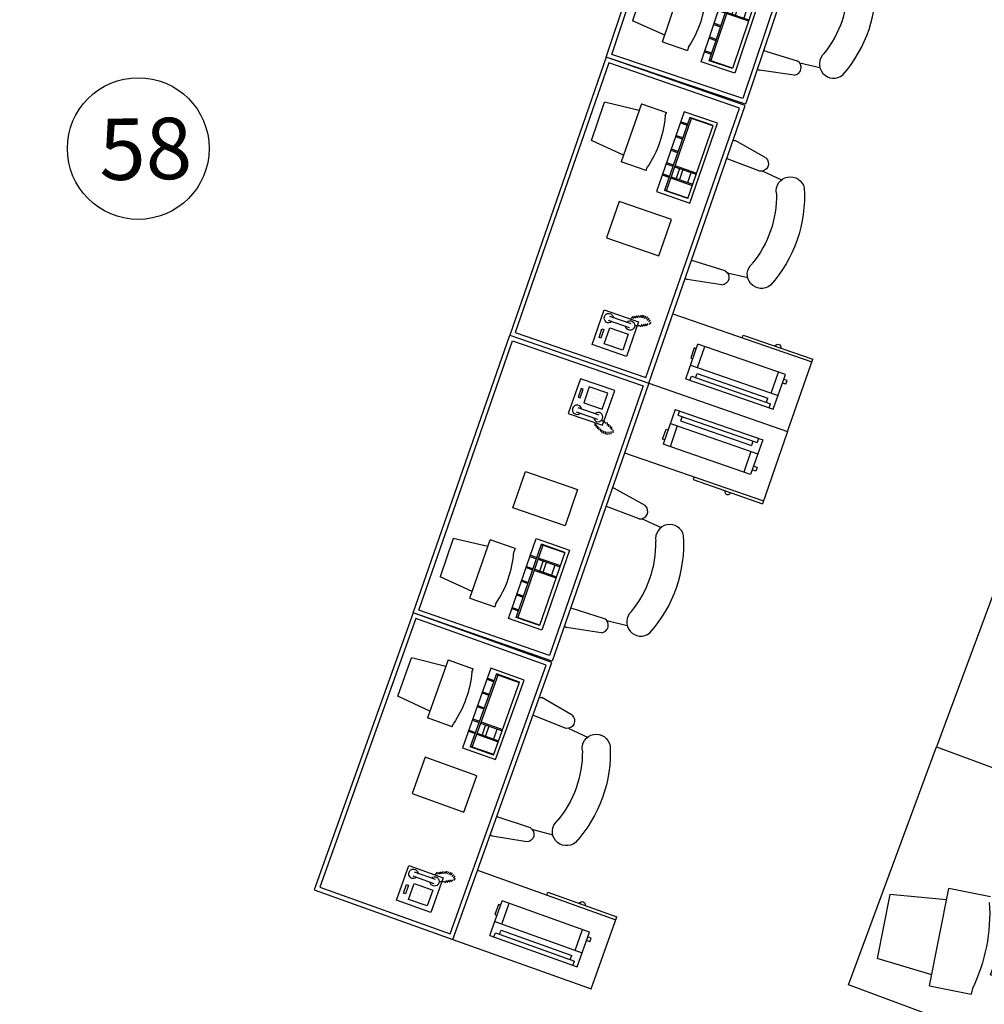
# Model space of a CAD drawing. Header units: inches. Extents: x 424 to 2043, y -237 to 445.
# Tile 415 of 656: x 861.6 to 866.85, y -101.48 to -96.12. Entities that reach past the tile are written whole.
import ezdxf

# ---------------------------------------------------------------- set-up
doc = ezdxf.new("R2010")
doc.units = ezdxf.units.IN
doc.header["$MEASUREMENT"] = 0
doc.layers.add('A-WALL', color=113, linetype='Continuous', lineweight=9)
doc.layers.add('MOBLEMAN', color=1, linetype='Continuous')
doc.styles.get("Standard").update_dxf_attribs({"font": 'arial.ttf'})

# ---------------------------------------------------------------- blocks, each defined once
blk = doc.blocks.new('RECTANG')
for p, q in [((1, 1), (0, 1)), ((0, 1), (0, 0)), ((1, 0), (1, 1)), ((0, 0), (1, 0))]:
    blk.add_line(p, q)
blk = doc.blocks.new('00012')
at = {"layer": 'MOBLEMAN'}
for p, q in [((57.8977, -8.0523), (57.8977, -6.4523)), ((57.8977, -6.4523), (58.6977, -6.4523)), ((57.9217, -8.0283), (57.9217, -6.4763)), ((57.9217, -6.4763), (58.6737, -6.4763)), ((58.6737, -6.4763), (58.6737, -8.0283)), ((58.6977, -6.4523), (58.6977, -8.0523)), ((58.6977, -6.4523), (59.4977, -6.4523)), ((59.4977, -6.4523), (59.4977, -6.8683)), ((58.8807, -6.5404), (59.3847, -6.5404)), ((58.8807, -6.5404), (58.8807, -6.7404)), ((58.9047, -6.5404), (58.9047, -6.5644)), ((58.9047, -6.5644), (59.3607, -6.5644)), ((58.9287, -6.5644), (58.9287, -6.5884)), ((58.9287, -6.5884), (59.3367, -6.5884)), ((59.3367, -6.5644), (59.3367, -6.5884)), ((59.3607, -6.5404), (59.3607, -6.5644)), ((59.3847, -6.5404), (59.3847, -6.7404)), ((58.4179, -6.5993), (58.4179, -6.5993)), ((58.4179, -6.6221), (58.4179, -6.6221)), ((58.4408, -6.5993), (58.4408, -6.5993)), ((58.4408, -6.6221), (58.4408, -6.6221)), ((58.4636, -6.5993), (58.4636, -6.5993)), ((58.4636, -6.6221), (58.4636, -6.6221)), ((58.4865, -6.5993), (58.4865, -6.5993)), ((58.4865, -6.6221), (58.4865, -6.6221)), ((58.8807, -6.6204), (59.3847, -6.6204)), ((58.9207, -6.6204), (58.9207, -6.7404)), ((59.3447, -6.6204), (59.3447, -6.7404)), ((58.4179, -6.645), (58.4179, -6.645)), ((58.4408, -6.645), (58.4408, -6.645)), ((58.4636, -6.645), (58.4636, -6.645)), ((58.4865, -6.645), (58.4865, -6.645)), ((58.8687, -6.7146), (58.8687, -6.6566)), ((58.8687, -6.6566), (58.8807, -6.6566)), ((59.4044, -6.6915), (59.3847, -6.6915)), ((59.4044, -6.6915), (59.4044, -6.7131)), ((58.3767, -6.7038), (58.4986, -6.7038)), ((58.3767, -6.7282), (58.4986, -6.7282)), ((58.5224, -6.7247), (58.5501, -6.7335)), ((58.555, -6.7286), (58.5599, -6.7432)), ((58.5648, -6.7335), (58.5696, -6.7481)), ((58.5745, -6.7383), (58.5794, -6.753)), ((58.5843, -6.7432), (58.5891, -6.7578)), ((58.8807, -6.7146), (58.8687, -6.7146)), ((59.3847, -6.7404), (58.8807, -6.7404)), ((59.4044, -6.7131), (59.3847, -6.7131)), ((58.4916, -6.753), (58.4965, -6.7676)), ((58.5014, -6.7578), (58.5063, -6.7725)), ((58.5111, -6.7627), (58.516, -6.7773)), ((58.5209, -6.7676), (58.5258, -6.7822)), ((58.5306, -6.7725), (58.5355, -6.7871)), ((58.5404, -6.7773), (58.5453, -6.792)), ((58.5501, -6.7773), (58.555, -6.792)), ((58.5599, -6.7773), (58.5648, -6.792)), ((58.5696, -6.7773), (58.5745, -6.792)), ((58.5794, -6.7725), (58.5843, -6.7871)), ((58.5891, -6.7676), (58.594, -6.7822)), ((58.5961, -6.7561), (58.601, -6.7707)), ((58.6977, -6.8523), (59.4977, -6.8523)), ((59.0977, -6.8523), (59.0977, -6.8683)), ((59.0977, -6.8683), (59.4977, -6.8683)), ((58.8981, -7.0876), (58.7103, -7.0533)), ((58.2221, -7.1248), (58.5221, -7.1248)), ((58.2221, -7.3348), (58.2221, -7.1248)), ((58.5221, -7.1248), (58.5221, -7.3348)), ((58.8912, -7.1661), (58.7005, -7.1606)), ((58.9063, -7.1611), (59.0182, -7.1717)), ((58.5221, -7.3348), (58.2221, -7.3348)), ((58.3965, -7.9115), (58.3965, -7.4515)), ((58.3965, -7.9115), (58.3965, -7.4515)), ((58.3965, -7.4515), (58.5882, -7.4515)), ((58.3965, -7.4515), (58.5882, -7.4515)), ((58.4348, -7.8923), (58.4348, -7.4707)), ((58.4348, -7.8923), (58.4348, -7.4707)), ((58.569, -7.4707), (58.4348, -7.4707)), ((58.569, -7.4707), (58.4348, -7.4707)), ((58.569, -7.4735), (58.4348, -7.4735)), ((58.569, -7.4735), (58.4348, -7.4735)), ((58.4444, -7.8923), (58.4444, -7.4707)), ((58.4444, -7.8923), (58.4444, -7.4707)), ((58.569, -7.4707), (58.569, -7.8923)), ((58.569, -7.4707), (58.569, -7.8923)), ((58.5882, -7.4515), (58.5882, -7.9115)), ((58.5882, -7.4515), (58.5882, -7.9115)), ((58.1618, -7.876), (58.1618, -7.5406)), ((58.1618, -7.876), (58.1618, -7.5406)), ((58.3056, -7.5406), (58.1618, -7.5406)), ((58.3056, -7.5406), (58.1618, -7.5406)), ((58.3056, -7.5406), (58.3056, -7.5597)), ((58.3056, -7.5406), (58.3056, -7.5597)), ((58.3965, -7.5473), (58.4348, -7.5473)), ((58.3965, -7.5473), (58.4348, -7.5473)), ((58.4444, -7.5473), (58.569, -7.5473)), ((58.4444, -7.5473), (58.569, -7.5473)), ((58.1618, -7.5789), (57.9702, -7.5981)), ((58.1618, -7.5789), (57.9702, -7.5981)), ((57.9702, -7.5981), (57.9702, -7.8185)), ((57.9702, -7.5981), (57.9702, -7.8185)), ((58.3965, -7.554), (58.4348, -7.554)), ((58.3965, -7.554), (58.4348, -7.554)), ((58.4444, -7.554), (58.569, -7.554)), ((58.4444, -7.554), (58.569, -7.554)), ((58.4732, -7.6115), (58.4732, -7.554)), ((58.4732, -7.6115), (58.4732, -7.554)), ((58.4923, -7.6115), (58.4923, -7.554)), ((58.4923, -7.6115), (58.4923, -7.554)), ((58.5403, -7.554), (58.5403, -7.6115)), ((58.5403, -7.554), (58.5403, -7.6115)), ((58.3965, -7.6115), (58.4348, -7.6115)), ((58.3965, -7.6115), (58.4348, -7.6115)), ((58.3965, -7.6182), (58.4348, -7.6182)), ((58.3965, -7.6182), (58.4348, -7.6182)), ((58.4444, -7.6115), (58.569, -7.6115)), ((58.4444, -7.6115), (58.569, -7.6115)), ((58.4444, -7.6182), (58.569, -7.6182)), ((58.4444, -7.6182), (58.569, -7.6182)), ((58.3965, -7.6901), (58.4348, -7.6901)), ((58.3965, -7.6901), (58.4348, -7.6901)), ((58.3965, -7.6968), (58.4348, -7.6968)), ((58.3965, -7.6968), (58.4348, -7.6968)), ((58.8912, -7.7409), (58.7005, -7.7464)), ((58.9063, -7.7459), (59.0182, -7.7353)), ((58.1618, -7.8376), (57.9702, -7.8185)), ((58.1618, -7.8376), (57.9702, -7.8185)), ((58.3965, -7.7687), (58.4348, -7.7687)), ((58.3965, -7.7687), (58.4348, -7.7687)), ((58.3965, -7.7754), (58.4348, -7.7754)), ((58.3965, -7.7754), (58.4348, -7.7754)), ((58.8981, -7.8194), (58.7103, -7.8537)), ((58.3056, -7.8568), (58.3056, -7.876)), ((58.3056, -7.8568), (58.3056, -7.876)), ((58.3965, -7.8473), (58.4348, -7.8473)), ((58.3965, -7.8473), (58.4348, -7.8473)), ((58.3965, -7.854), (58.4348, -7.854)), ((58.3965, -7.854), (58.4348, -7.854)), ((58.1618, -7.876), (58.3056, -7.876)), ((58.1618, -7.876), (58.3056, -7.876)), ((58.5882, -7.9115), (58.3965, -7.9115)), ((58.5882, -7.9115), (58.3965, -7.9115)), ((58.569, -7.8895), (58.4348, -7.8895)), ((58.569, -7.8895), (58.4348, -7.8895)), ((58.569, -7.8923), (58.4348, -7.8923)), ((58.569, -7.8923), (58.4348, -7.8923)), ((58.6737, -8.0283), (57.9217, -8.0283)), ((58.6977, -8.0523), (57.8977, -8.0523))]:
    blk.add_line(p, q, dxfattribs=at)
for centre, radius, start, end in [((58.3767, -6.716), 0.0255, 28.4915, 331.5085), ((58.4986, -6.716), 0.0255, 208.4915, 151.5085), ((59.2977, -6.8683), 0.016, 180, 0), ((58.7136, -7.1077), 0.0545, 93.5132, 107.0552), ((58.8825, -7.1258), 0.0413, 282.2827, 67.7765), ((58.7136, -7.1077), 0.0545, 252.9448, 255.9932), ((59.0829, -7.2132), 0.0769, 31.265, 209.6825), ((58.4802, -7.4535), 0.7248, 337.2611, 22.7389), ((58.4691, -7.4535), 0.5831, 339.7134, 20.2866), ((57.7396, -7.7083), 0.5852, 345.2952, 14.7048), ((57.7396, -7.7083), 0.5852, 345.2952, 14.7048), ((59.0829, -7.6937), 0.0769, 150.3175, 328.735), ((58.7136, -7.7993), 0.0545, 104.0068, 107.0552), ((58.8825, -7.7812), 0.0413, 292.2235, 77.7173), ((58.7136, -7.7993), 0.0545, 252.9448, 266.4868)]:
    blk.add_arc(centre, radius, start, end, dxfattribs=at)
at = {"layer": 'MOBLEMAN', "rotation": 90}
for p, xscale, yscale, zscale in [((58.5361, -6.7506), 0.1999999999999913, 0.1975330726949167, 0.1999999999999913), ((58.5055, -6.6678), 0.0914045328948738, 0.1066386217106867, 0.0914045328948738), ((58.3722, -6.6488), 0.0495107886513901, 0.0114255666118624, 0.0495107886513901)]:
    blk.add_blockref('RECTANG', p, dxfattribs=dict(at, xscale=xscale, yscale=yscale, zscale=zscale))
blk = doc.blocks.new('CHAIR3')
at = {"color": 0}
for p, q in [((-0.26208, 0.4704), (0, 0.4704)), ((-0.26208, 0.4368), (-0.26208, 0.4704)), ((-0.336, 0.02016), (-0.336, 0.45024)), ((-0.336, 0.45024), (-0.29568, 0.45024)), ((-0.29568, 0.45024), (-0.29568, 0.02016)), ((-0.29568, 0.45024), (-0.26208, 0.45024)), ((-0.20832, 0.4368), (-0.26208, 0.4368)), ((-0.25536, 0.4368), (-0.25536, 0.0336)), ((-0.12768, 0.41664), (-0.20832, 0.4368)), ((0, 0.41664), (-0.12768, 0.41664)), ((0, 0.41664), (0, 0.05376)), ((-0.12768, 0.05376), (-0.20832, 0.0336)), ((0, 0.05376), (-0.12768, 0.05376)), ((-0.29568, 0.02016), (-0.336, 0.02016)), ((-0.29568, 0.02016), (-0.26208, 0.02016)), ((-0.20832, 0.0336), (-0.26208, 0.0336)), ((-0.26208, 0.0336), (-0.26208, 0)), ((-0.26208, 0), (0, 0))]:
    blk.add_line(p, q, dxfattribs=at)
for centre in [(0, 0.44352), (0, 0.02688)]:
    blk.add_arc(centre, 0.02688, 270, 90, dxfattribs=at)
blk = doc.blocks.new('RAYANE 01')
at = {"layer": 'MOBLEMAN'}
for p, q in [((8.4608, 4.7715), (8.4575, 4.1272)), ((9.2898, 4.7673), (8.4608, 4.7715)), ((9.2865, 4.1229), (9.2898, 4.7673)), ((8.9169, 4.5649), (8.9658, 4.7444)), ((8.9658, 4.7444), (9.1758, 4.7092)), ((9.1634, 4.5235), (9.1758, 4.7092)), ((8.8574, 4.434), (8.8804, 4.571)), ((9.1999, 4.5174), (8.8804, 4.571)), ((9.1999, 4.5174), (9.177, 4.3804)), ((9.1587, 4.3835), (9.177, 4.3804)), ((8.6732, 4.3462), (8.6723, 4.17)), ((9.0962, 4.3441), (8.6732, 4.3462)), ((8.7613, 4.3458), (8.7611, 4.3105)), ((8.7675, 4.3458), (8.7673, 4.3105)), ((8.8204, 4.3455), (8.8202, 4.3102)), ((8.8265, 4.3455), (8.8263, 4.3102)), ((8.8926, 4.3451), (8.8924, 4.3099)), ((8.8988, 4.3451), (8.8986, 4.3098)), ((8.9649, 4.3447), (8.9647, 4.3095)), ((8.9711, 4.3447), (8.9709, 4.3095)), ((9.0371, 4.3444), (9.037, 4.3091)), ((9.0433, 4.3443), (9.0431, 4.3091)), ((9.0953, 4.1678), (9.0962, 4.3441)), ((8.69, 4.1875), (8.6906, 4.3109)), ((9.0784, 4.3089), (8.6906, 4.3109)), ((9.0783, 4.3001), (8.6906, 4.3021)), ((8.6926, 4.1875), (8.6933, 4.3109)), ((8.7611, 4.3017), (8.7605, 4.1872)), ((8.7673, 4.3017), (8.7667, 4.1871)), ((8.8201, 4.3014), (8.8195, 4.1869)), ((8.8263, 4.3014), (8.8257, 4.1868)), ((9.0751, 4.1855), (9.0757, 4.3089)), ((9.0777, 4.1855), (9.0784, 4.3089)), ((8.8199, 4.2574), (8.767, 4.2576)), ((8.82, 4.275), (8.7671, 4.2753)), ((8.69, 4.1875), (9.0777, 4.1855)), ((8.7668, 4.2136), (8.8197, 4.2133)), ((8.6723, 4.17), (9.0953, 4.1678)), ((8.4575, 4.1272), (9.2865, 4.1229))]:
    blk.add_line(p, q, dxfattribs=at)
blk.add_arc((9.1076, 4.9465), 0.5653, 245.7742, 275.1837, dxfattribs=at)
at = {"layer": 'MOBLEMAN', "xscale": -0.8999999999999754, "yscale": 0.9000000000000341, "zscale": 0.9, "rotation": 269.7045955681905}
blk.add_blockref('CHAIR3', (8.679, 4.0854), dxfattribs=at)

msp = doc.modelspace()

# ---------------------------------------------------------------- linework, layer by layer
msp.add_circle((862.2482, -96.8195), 0.3854)
at = {"layer": 'A-WALL', "lineweight": 25}
msp.add_open_spline([(858.162, -89.0187), (862.9486, -92.1402), (867.7351, -95.2617), (872.5216, -98.3833)], degree=3, dxfattribs=at)

# ---------------------------------------------------------------- block references
at = {"layer": 'MOBLEMAN', "lineweight": 50}
for p, rotation in [((812.4686, -70.2617), 341.4414455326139), ((811.6811, -72.7675), 340.8733317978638)]:
    msp.add_blockref('00012', p, dxfattribs=dict(at, rotation=rotation))
at = {"layer": 'MOBLEMAN', "lineweight": 50, "xscale": -1}
for p, rotation in [((807.4528, -84.9597), 160.8733317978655), ((806.5198, -87.415), 160.3052180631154)]:
    msp.add_blockref('00012', p, dxfattribs=dict(at, rotation=rotation))
at = {"layer": 'MOBLEMAN', "lineweight": 50, "zscale": 1.664639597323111}
for p, xscale, yscale, rotation in [((869.2281, -116.0274), 1.664639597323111, 1.664639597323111, 69.96987319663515), ((878.9839, -89.6902), -1.66463959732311, 1.66463959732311, 69.37906433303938)]:
    msp.add_blockref('RAYANE 01', p, dxfattribs=dict(at, xscale=xscale, yscale=yscale, rotation=rotation))

# ---------------------------------------------------------------- texts
at = {"insert": (862.0327, -96.658), "char_height": 0.33379, "attachment_point": 1, "rotation": 0.8942}
msp.add_mtext_dynamic_manual_height_columns('58', width=12.832731, gutter_width=1.669, heights=[0], dxfattribs=at)

doc.saveas('drawing.dxf')
